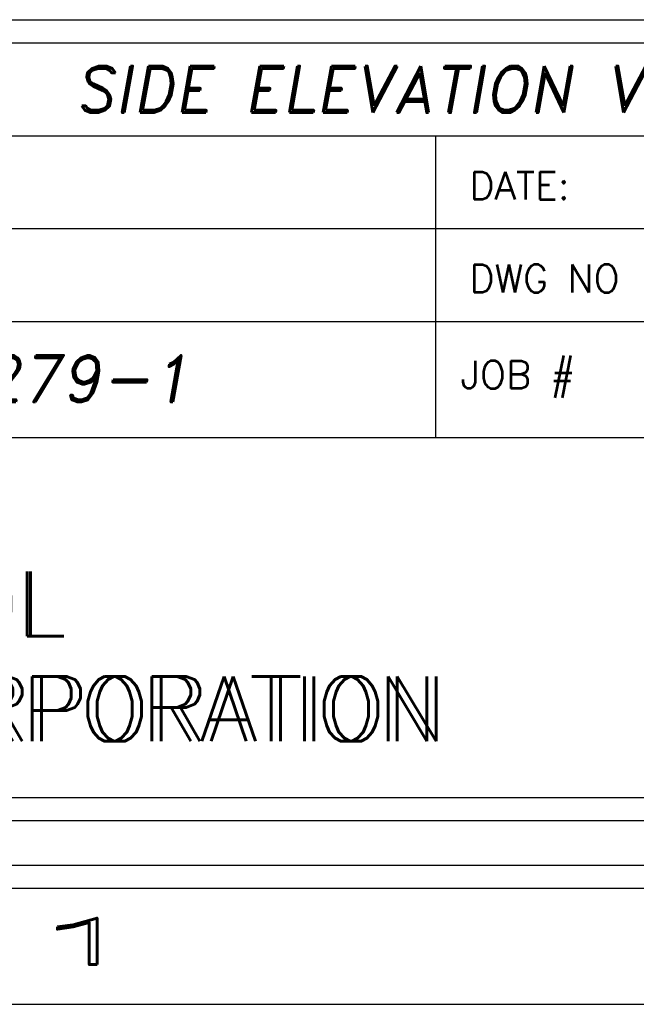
# Model space of a CAD drawing. Header units: inches. Extents: x 1907 to 2452, y -210 to -54.
# Tile 696 of 1056: x 2136.37 to 2137.7, y -155.34 to -153.22. Entities that reach past the tile are written whole.
import ezdxf
from ezdxf.enums import TextEntityAlignment as Align

# ---------------------------------------------------------------- set-up
doc = ezdxf.new("R2010")
doc.units = ezdxf.units.IN
doc.header["$LTSCALE"] = 0.5
doc.header["$MEASUREMENT"] = 0
doc.layers.add('SID-M-D', color=42, linetype='Continuous')
doc.layers.add('SID-M-S', color=105, linetype='Continuous')
doc.styles.add('PTI', font='romand.shx', dxfattribs={"oblique": 10})
doc.styles.add('R', font='ROMAND.SHX')
doc.styles.add('ROMANS', font='ROMANS.shx', dxfattribs={"height": 0.125})
doc.styles.get("Standard").update_dxf_attribs({"font": 'romans.shx'})

# ---------------------------------------------------------------- blocks, each defined once
blk = doc.blocks.new('*U9')
at = {"layer": 'SID-M-S'}
for p, q in [((-34.00000000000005, -0.2500000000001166), (-1.13242748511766e-14, -0.2499999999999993)), ((-34.00000000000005, -0.3000000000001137), (-1.13242748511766e-14, -0.3)), ((-34.00000000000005, -0.550000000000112), (2.886579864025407e-15, -0.55))]:
    blk.add_line(p, q, dxfattribs=at)
at = {"layer": 'SID-M-D', "style": 'R', "width": 4}
blk.add_text('1', height=0.09999999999, dxfattribs=at).set_placement((-2.327455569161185, -0.464284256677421))
blk = doc.blocks.new('JM_TITTLE_BOX_SID')
at = {"layer": 'SID-M-S'}
for p, q in [((-6.604933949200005, 1.32165344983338), (0.1049989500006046, 1.32165344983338)), ((-1.409017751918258, 0.9216574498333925), (-1.409017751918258, 1.32165344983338)), ((-6.604933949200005, 1.121655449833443), (0.1049989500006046, 1.121655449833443)), ((-6.604933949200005, 0.9216574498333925), (0.1049989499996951, 0.9216574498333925)), ((-1.409017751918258, 0.6716599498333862), (-1.409017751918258, 0.9216574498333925)), ((-4.43498749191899, 0.6716599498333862), (0.1049989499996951, 0.6716599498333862))]:
    blk.add_line(p, q, dxfattribs=at)
for points in [[(1.261213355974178e-13, -0.1549984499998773), (-6.499934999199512, -0.1549984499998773, -0.414213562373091), (-6.654933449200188, 1.163513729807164e-13), (-6.654933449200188, 1.416652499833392, -0.4142135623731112), (-6.499934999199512, 1.571650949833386), (1.261213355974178e-13, 1.571650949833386, -0.4142135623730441), (0.1549984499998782, 1.416652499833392), (0.1549984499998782, 1.163513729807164e-13, -0.4142135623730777)], [(1.261213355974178e-13, -0.1049989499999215), (-6.499934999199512, -0.1049989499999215, -0.4142135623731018), (-6.604933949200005, 1.163513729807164e-13), (-6.604933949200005, 1.416652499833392, -0.4142135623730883), (-6.499934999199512, 1.52165144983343), (1.261213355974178e-13, 1.52165144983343, -0.414213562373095), (0.1049989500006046, 1.416652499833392), (0.1049989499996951, 1.163513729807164e-13, -0.414213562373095)]]:
    blk.add_lwpolyline(points, format="xyb", close=True, dxfattribs=at)
at = {"layer": 'SID-M-D', "style": 'ROMANS'}
for s, p in [('DATE:', (-1.336888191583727, 1.184117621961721)), ('DWG NO', (-1.336888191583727, 0.9841196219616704)), ('JOB #', (-1.35556529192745, 0.7766631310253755))]:
    blk.add_text(s, height=0.0599994, dxfattribs=at).set_placement(p)
at = {"layer": 'SID-M-D', "style": 'PTI', "oblique": 10}
for tag, p in [('CUSTOMER', (-5.990553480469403, 1.371591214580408)), ('DIEDATAINFO', (-2.18746001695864, 1.371591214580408)), ('PARTDESCRIPTION', (-5.966376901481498, 1.169693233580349)), ('00-00-00', (-1.009105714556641, 1.167793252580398)), ('PARTNUMBER', (-5.81595049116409, 0.9696952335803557)), ('REV', (-3.360356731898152, 0.9696952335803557)), ('SCALE', (-2.520436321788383, 0.9677952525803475)), ('SH', (-0.8571950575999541, 0.9677952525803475)), ('SHX', (-0.4057438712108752, 0.9677952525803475)), ('TOOL', (-2.472915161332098, 0.7480887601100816)), ('JOB', (-0.9225366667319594, 0.7480887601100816)), ('WTD', (-3.839149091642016, 0.7480887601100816))]:
    blk.add_attdef(tag, p, '', height=0.09999900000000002, dxfattribs=at)
blk.add_attdef('BUILT', text='', height=0.2499630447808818, dxfattribs=at).set_placement((-2.336101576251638, 0.2076912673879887), align=Align.CENTER)
blk = doc.blocks.new('*U13')
at = {"layer": 'SID-M-D', "color": 42, "linetype": 'Continuous', "lineweight": 0, "char_height": 0.139734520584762, "attachment_point": 1}
for s, insert in [('{TOOL}', (-2.665973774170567, 0.3826812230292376)), ('{CORPORATION}', (-2.665973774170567, 0.1564443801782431))]:
    blk.add_mtext(s, dxfattribs=dict(at, insert=insert))
at = {"layer": 'SID-M-S', "color": 42}
for s, p in [('TOOL', (-2.672627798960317, 0.2429467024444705)), ('CORPORATION', (-2.68593584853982, 0.01670985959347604))]:
    blk.add_text(s, height=0.139734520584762, dxfattribs=at).set_placement(p)

msp = doc.modelspace()

# ---------------------------------------------------------------- block references
at = {"layer": 'SID-M-D'}
msp.add_blockref('*U9', (2138.680260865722, -154.7888671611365), dxfattribs=at)
at = {"layer": 'SID-M-S'}
ref = msp.add_blockref('JM_TITTLE_BOX_SID', (2138.680260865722, -154.7888671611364), dxfattribs=at)
ref.add_attrib('TOOL', '1279-1', (2136.20734570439, -154.0407784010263), dxfattribs={"layer": 'SID-M-D', "height": 0.09999900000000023, "style": 'PTI', "oblique": 10})
ref.add_attrib('DIEDATAINFO', 'SIDE ELEVATION VIEW', (2136.492800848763, -153.417275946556), dxfattribs={"layer": 'SID-M-D', "height": 0.09999900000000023, "style": 'PTI', "oblique": 10})
msp.add_blockref('*U13', (2138.680260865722, -154.7888671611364), dxfattribs=at)

doc.saveas('drawing.dxf')
